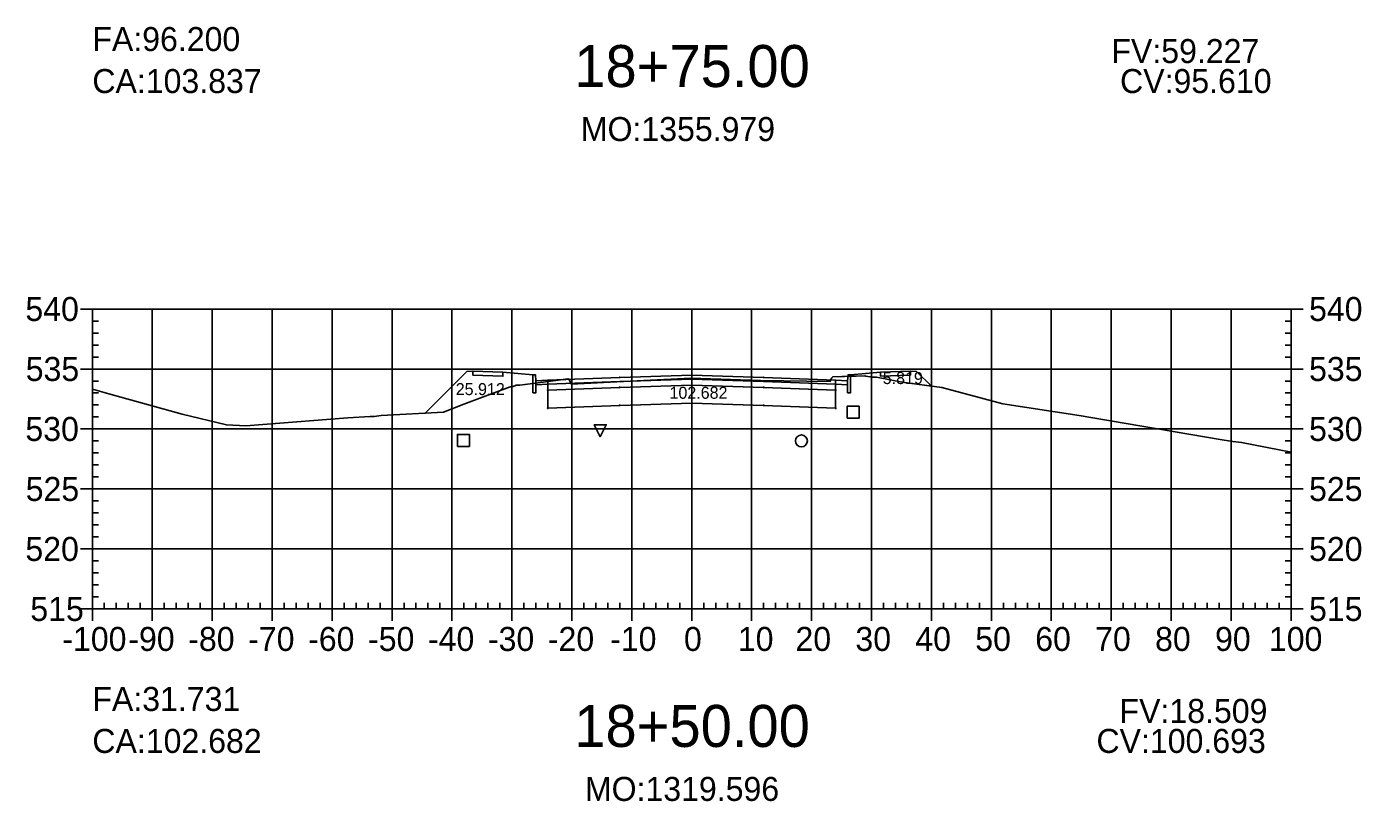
# Model space of a CAD drawing. Extents: x 704834 to 709892, y 372981 to 377533.
# Drawn here: x 705200.9 to 705423.6, y 373420.8 to 373549.9 of the extents above; entities that cross this region are included whole.
import ezdxf

# ---------------------------------------------------------------- set-up
doc = ezdxf.new("R2010")
doc.units = 0
for name, color, linetype in [('1', 7, 'Continuous'), ('10', 7, 'Continuous'), ('13', 7, 'Continuous'), ('14', 7, 'Continuous'), ('4', 7, 'Continuous'), ('57', 7, 'Continuous'), ('59', 7, 'Continuous'), ('Default_Xsect', 7, 'Continuous'), ('Existing', 7, 'Continuous')]:
    doc.layers.add(name, color=color, linetype=linetype)

msp = doc.modelspace()

# ---------------------------------------------------------------- linework, layer by layer
for points in [[(705275.37, 373492.47), (705274.37, 373492.43)], [(705348.37, 373492.47), (705349.37, 373492.43)], [(705274.37, 373492.43), (705267.4, 373485.46)], [(705285.37, 373491.87), (705280.37, 373492.27)], [(705338.37, 373491.87), (705343.37, 373492.27)], [(705349.37, 373492.43), (705351.86, 373489.95)]]:
    msp.add_lwpolyline(points)
for points in [[(705280.37, 373492.27), (705275.37, 373492.47), (705275.37, 373491.8), (705280.37, 373491.6)], [(705343.37, 373491.6), (705348.37, 373491.8), (705348.37, 373492.47), (705343.37, 373492.27)], [(705285.87, 373490.87), (705285.79, 373491.87), (705285.37, 373491.87), (705285.37, 373488.87), (705285.87, 373488.87)], [(705287.87, 373490.95), (705285.87, 373490.87), (705285.87, 373490.2), (705287.87, 373490.28)], [(705311.87, 373491.12), (705323.87, 373490.76), (705335.87, 373490.28), (705335.87, 373490.95), (705323.87, 373491.43), (705311.87, 373491.79), (705299.87, 373491.43), (705287.87, 373490.95), (705287.87, 373490.28), (705299.87, 373490.76)], [(705311.87, 373490.12), (705323.87, 373489.76), (705335.87, 373489.28), (705335.87, 373490.28), (705323.87, 373490.76), (705311.87, 373491.12), (705299.87, 373490.76), (705287.87, 373490.28), (705287.87, 373489.28), (705299.87, 373489.76)], [(705311.82, 373491.07), (705311.92, 373491.07), (705311.92, 373491.17), (705311.82, 373491.17)], [(705335.87, 373490.28), (705337.87, 373490.2), (705337.87, 373490.87), (705335.87, 373490.95)], [(705337.87, 373488.87), (705338.37, 373488.87), (705338.37, 373491.87), (705337.96, 373491.87), (705337.87, 373490.87)], [(705287.82, 373489.23), (705287.92, 373489.23), (705287.92, 373489.33), (705287.82, 373489.33)], [(705311.87, 373487.12), (705323.87, 373486.76), (705335.87, 373486.28), (705335.87, 373489.28), (705323.87, 373489.76), (705311.87, 373490.12), (705299.87, 373489.76), (705287.87, 373489.28), (705287.87, 373486.28), (705299.87, 373486.76)], [(705299.82, 373489.71), (705299.92, 373489.71), (705299.92, 373489.81), (705299.82, 373489.81)], [(705311.82, 373490.07), (705311.92, 373490.07), (705311.92, 373490.17), (705311.82, 373490.17)], [(705323.82, 373489.71), (705323.92, 373489.71), (705323.92, 373489.81), (705323.82, 373489.81)], [(705335.82, 373489.23), (705335.92, 373489.23), (705335.92, 373489.33), (705335.82, 373489.33)], [(705287.82, 373486.23), (705287.92, 373486.23), (705287.92, 373486.33), (705287.82, 373486.33)], [(705299.82, 373486.71), (705299.92, 373486.71), (705299.92, 373486.81), (705299.82, 373486.81)], [(705311.82, 373487.07), (705311.92, 373487.07), (705311.92, 373487.17), (705311.82, 373487.17)], [(705323.82, 373486.71), (705323.92, 373486.71), (705323.92, 373486.81), (705323.82, 373486.81)], [(705335.82, 373486.23), (705335.92, 373486.23), (705335.92, 373486.33), (705335.82, 373486.33)]]:
    msp.add_lwpolyline(points, close=True)
at = {"layer": '1'}
for points in [[(705267.4, 373485.46), (705270.44, 373485.63), (705273.86, 373486.95), (705281.57, 373489.86), (705281.93, 373489.86), (705282.06, 373489.91), (705282.46, 373490.07), (705282.61, 373490.1), (705283.2, 373490.15), (705285.37, 373490.43), (705285.37, 373491.87), (705280.37, 373492.27), (705280.37, 373491.6), (705275.37, 373491.8), (705275.37, 373492.47), (705274.37, 373492.43)], [(705338.37, 373491.6), (705339.29, 373491.62), (705340.74, 373491.66), (705340.9, 373491.6), (705341.97, 373491.46), (705342.69, 373491.48), (705346.98, 373490.6), (705351.86, 373489.95), (705349.37, 373492.43), (705348.37, 373492.47), (705348.37, 373491.8), (705343.37, 373491.6), (705343.37, 373492.27), (705338.37, 373491.87)], [(705285.37, 373490.43), (705289.21, 373490.93), (705291.2, 373491.18), (705291.38, 373491.12), (705291.82, 373490.28), (705297.18, 373490.56), (705311.74, 373491.27), (705323.33, 373490.93), (705334.96, 373490.74), (705335.19, 373491.29), (705335.4, 373491.52), (705338.37, 373491.6), (705338.37, 373488.87), (705337.87, 373488.87), (705337.87, 373490.2), (705335.87, 373490.28), (705335.87, 373489.28), (705335.87, 373486.28), (705323.87, 373486.76), (705311.87, 373487.12), (705299.87, 373486.76), (705287.87, 373486.28), (705287.87, 373489.28), (705287.87, 373490.28), (705285.87, 373490.2), (705285.87, 373488.87), (705285.37, 373488.87)], [(705296.62, 373481.53), (705295.62, 373483.53), (705297.62, 373483.53)]]:
    msp.add_lwpolyline(points, close=True, dxfattribs=at)
at = {"layer": '10'}
msp.add_lwpolyline([(705272.78, 373479.92), (705274.78, 373479.92), (705274.78, 373481.92), (705272.78, 373481.92)], close=True, dxfattribs=at)
at = {"layer": '13'}
msp.add_circle((705330.17, 373480.82), 1, dxfattribs=at)
at = {"layer": '14'}
for points in [[(705287.87, 373490.95), (705287.87, 373491), (705287.87, 373490.95), (705287.82, 373490.95), (705287.87, 373490.95), (705287.87, 373490.9), (705287.87, 373490.95), (705287.92, 373490.95)], [(705299.87, 373491.43), (705299.87, 373491.48), (705299.87, 373491.43), (705299.82, 373491.43), (705299.87, 373491.43), (705299.87, 373491.38), (705299.87, 373491.43), (705299.92, 373491.43)], [(705311.87, 373491.79), (705311.87, 373491.84), (705311.87, 373491.79), (705311.82, 373491.79), (705311.87, 373491.79), (705311.87, 373491.74), (705311.87, 373491.79), (705311.92, 373491.79)], [(705323.87, 373491.43), (705323.87, 373491.48), (705323.87, 373491.43), (705323.82, 373491.43), (705323.87, 373491.43), (705323.87, 373491.38), (705323.87, 373491.43), (705323.92, 373491.43)], [(705335.87, 373490.95), (705335.87, 373491), (705335.87, 373490.95), (705335.82, 373490.95), (705335.87, 373490.95), (705335.87, 373490.9), (705335.87, 373490.95), (705335.92, 373490.95)], [(705351.86, 373489.95), (705351.86, 373490), (705351.86, 373489.95), (705351.81, 373489.95), (705351.86, 373489.95), (705351.86, 373489.9), (705351.86, 373489.95), (705351.91, 373489.95)], [(705267.4, 373485.46), (705267.4, 373485.51), (705267.4, 373485.46), (705267.35, 373485.46), (705267.4, 373485.46), (705267.4, 373485.41), (705267.4, 373485.46), (705267.45, 373485.46)]]:
    msp.add_lwpolyline(points, dxfattribs=at)
at = {"layer": '4'}
msp.add_lwpolyline([(705337.8, 373484.61), (705339.8, 373484.61), (705339.8, 373486.61), (705337.8, 373486.61)], close=True, dxfattribs=at)
at = {"layer": '57'}
for p, q in [((705209.87, 373502.82), (705211.87, 373502.82)), ((705211.87, 373502.82), (705411.87, 373502.82)), ((705211.87, 373452.82), (705211.87, 373502.82)), ((705211.87, 373452.82), (705211.87, 373502.82)), ((705221.87, 373452.82), (705221.87, 373502.82)), ((705231.87, 373452.82), (705231.87, 373502.82)), ((705241.87, 373452.82), (705241.87, 373502.82)), ((705251.87, 373452.82), (705251.87, 373502.82)), ((705261.87, 373452.82), (705261.87, 373502.82)), ((705271.87, 373452.82), (705271.87, 373502.82)), ((705281.87, 373452.82), (705281.87, 373502.82)), ((705291.87, 373452.82), (705291.87, 373502.82)), ((705301.87, 373452.82), (705301.87, 373502.82)), ((705311.87, 373452.82), (705311.87, 373502.82)), ((705321.87, 373452.82), (705321.87, 373502.82)), ((705331.87, 373452.82), (705331.87, 373502.82)), ((705341.87, 373452.82), (705341.87, 373502.82)), ((705351.87, 373452.82), (705351.87, 373502.82)), ((705361.87, 373452.82), (705361.87, 373502.82)), ((705371.87, 373452.82), (705371.87, 373502.82)), ((705381.87, 373452.82), (705381.87, 373502.82)), ((705391.87, 373452.82), (705391.87, 373502.82)), ((705401.87, 373452.82), (705401.87, 373502.82)), ((705411.87, 373452.82), (705411.87, 373502.82)), ((705411.87, 373452.82), (705411.87, 373502.82)), ((705413.87, 373502.82), (705411.87, 373502.82)), ((705211.87, 373500.82), (705212.87, 373500.82)), ((705411.87, 373500.82), (705410.87, 373500.82)), ((705211.87, 373498.82), (705212.87, 373498.82)), ((705411.87, 373498.82), (705410.87, 373498.82)), ((705211.87, 373496.82), (705212.87, 373496.82)), ((705211.87, 373494.82), (705212.87, 373494.82)), ((705411.87, 373496.82), (705410.87, 373496.82)), ((705411.87, 373494.82), (705410.87, 373494.82)), ((705209.87, 373492.82), (705211.87, 373492.82)), ((705211.87, 373492.82), (705411.87, 373492.82)), ((705413.87, 373492.82), (705411.87, 373492.82)), ((705211.87, 373490.82), (705212.87, 373490.82)), ((705411.87, 373490.82), (705410.87, 373490.82)), ((705211.87, 373488.82), (705212.87, 373488.82)), ((705411.87, 373488.82), (705410.87, 373488.82)), ((705211.87, 373486.82), (705212.87, 373486.82)), ((705411.87, 373486.82), (705410.87, 373486.82)), ((705211.87, 373484.82), (705212.87, 373484.82)), ((705411.87, 373484.82), (705410.87, 373484.82)), ((705209.87, 373482.82), (705211.87, 373482.82)), ((705211.87, 373482.82), (705411.87, 373482.82)), ((705413.87, 373482.82), (705411.87, 373482.82)), ((705211.87, 373480.82), (705212.87, 373480.82)), ((705411.87, 373480.82), (705410.87, 373480.82)), ((705211.87, 373478.82), (705212.87, 373478.82)), ((705411.87, 373478.82), (705410.87, 373478.82)), ((705211.87, 373476.82), (705212.87, 373476.82)), ((705211.87, 373474.82), (705212.87, 373474.82)), ((705411.87, 373476.82), (705410.87, 373476.82)), ((705411.87, 373474.82), (705410.87, 373474.82)), ((705209.87, 373472.82), (705211.87, 373472.82)), ((705211.87, 373472.82), (705411.87, 373472.82)), ((705413.87, 373472.82), (705411.87, 373472.82)), ((705211.87, 373470.82), (705212.87, 373470.82)), ((705411.87, 373470.82), (705410.87, 373470.82)), ((705211.87, 373468.82), (705212.87, 373468.82)), ((705411.87, 373468.82), (705410.87, 373468.82)), ((705211.87, 373466.82), (705212.87, 373466.82)), ((705411.87, 373466.82), (705410.87, 373466.82)), ((705211.87, 373464.82), (705212.87, 373464.82)), ((705411.87, 373464.82), (705410.87, 373464.82)), ((705209.87, 373462.82), (705211.87, 373462.82)), ((705211.87, 373462.82), (705411.87, 373462.82)), ((705413.87, 373462.82), (705411.87, 373462.82)), ((705211.87, 373460.82), (705212.87, 373460.82)), ((705411.87, 373460.82), (705410.87, 373460.82)), ((705211.87, 373458.82), (705212.87, 373458.82)), ((705211.87, 373456.82), (705212.87, 373456.82)), ((705411.87, 373458.82), (705410.87, 373458.82)), ((705411.87, 373456.82), (705410.87, 373456.82)), ((705211.87, 373454.82), (705212.87, 373454.82)), ((705411.87, 373454.82), (705410.87, 373454.82)), ((705209.87, 373452.82), (705211.87, 373452.82)), ((705211.87, 373452.82), (705411.87, 373452.82)), ((705211.87, 373452.82), (705411.87, 373452.82)), ((705211.87, 373450.82), (705211.87, 373452.82)), ((705213.87, 373452.82), (705213.87, 373453.82)), ((705215.87, 373452.82), (705215.87, 373453.82)), ((705217.87, 373452.82), (705217.87, 373453.82)), ((705219.87, 373452.82), (705219.87, 373453.82)), ((705221.87, 373450.82), (705221.87, 373452.82)), ((705223.87, 373452.82), (705223.87, 373453.82)), ((705225.87, 373452.82), (705225.87, 373453.82)), ((705227.87, 373452.82), (705227.87, 373453.82)), ((705229.87, 373452.82), (705229.87, 373453.82)), ((705231.87, 373450.82), (705231.87, 373452.82)), ((705233.87, 373452.82), (705233.87, 373453.82)), ((705235.87, 373452.82), (705235.87, 373453.82)), ((705237.87, 373452.82), (705237.87, 373453.82)), ((705239.87, 373452.82), (705239.87, 373453.82)), ((705241.87, 373450.82), (705241.87, 373452.82)), ((705243.87, 373452.82), (705243.87, 373453.82)), ((705245.87, 373452.82), (705245.87, 373453.82)), ((705247.87, 373452.82), (705247.87, 373453.82)), ((705249.87, 373452.82), (705249.87, 373453.82)), ((705251.87, 373450.82), (705251.87, 373452.82)), ((705253.87, 373452.82), (705253.87, 373453.82)), ((705255.87, 373452.82), (705255.87, 373453.82)), ((705257.87, 373452.82), (705257.87, 373453.82)), ((705259.87, 373452.82), (705259.87, 373453.82)), ((705261.87, 373450.82), (705261.87, 373452.82)), ((705263.87, 373452.82), (705263.87, 373453.82)), ((705265.87, 373452.82), (705265.87, 373453.82)), ((705267.87, 373452.82), (705267.87, 373453.82)), ((705269.87, 373452.82), (705269.87, 373453.82)), ((705271.87, 373450.82), (705271.87, 373452.82)), ((705273.87, 373452.82), (705273.87, 373453.82)), ((705275.87, 373452.82), (705275.87, 373453.82)), ((705277.87, 373452.82), (705277.87, 373453.82)), ((705279.87, 373452.82), (705279.87, 373453.82)), ((705281.87, 373450.82), (705281.87, 373452.82)), ((705283.87, 373452.82), (705283.87, 373453.82)), ((705285.87, 373452.82), (705285.87, 373453.82)), ((705287.87, 373452.82), (705287.87, 373453.82)), ((705289.87, 373452.82), (705289.87, 373453.82)), ((705291.87, 373450.82), (705291.87, 373452.82)), ((705293.87, 373452.82), (705293.87, 373453.82)), ((705295.87, 373452.82), (705295.87, 373453.82)), ((705297.87, 373452.82), (705297.87, 373453.82)), ((705299.87, 373452.82), (705299.87, 373453.82)), ((705301.87, 373450.82), (705301.87, 373452.82)), ((705303.87, 373452.82), (705303.87, 373453.82)), ((705305.87, 373452.82), (705305.87, 373453.82)), ((705307.87, 373452.82), (705307.87, 373453.82)), ((705309.87, 373452.82), (705309.87, 373453.82)), ((705311.87, 373450.82), (705311.87, 373452.82)), ((705313.87, 373452.82), (705313.87, 373453.82)), ((705315.87, 373452.82), (705315.87, 373453.82)), ((705317.87, 373452.82), (705317.87, 373453.82)), ((705319.87, 373452.82), (705319.87, 373453.82)), ((705321.87, 373450.82), (705321.87, 373452.82)), ((705323.87, 373452.82), (705323.87, 373453.82)), ((705325.87, 373452.82), (705325.87, 373453.82)), ((705327.87, 373452.82), (705327.87, 373453.82)), ((705329.87, 373452.82), (705329.87, 373453.82)), ((705331.87, 373450.82), (705331.87, 373452.82)), ((705333.87, 373452.82), (705333.87, 373453.82)), ((705335.87, 373452.82), (705335.87, 373453.82)), ((705337.87, 373452.82), (705337.87, 373453.82)), ((705339.87, 373452.82), (705339.87, 373453.82)), ((705341.87, 373450.82), (705341.87, 373452.82)), ((705343.87, 373452.82), (705343.87, 373453.82)), ((705345.87, 373452.82), (705345.87, 373453.82)), ((705347.87, 373452.82), (705347.87, 373453.82)), ((705349.87, 373452.82), (705349.87, 373453.82)), ((705351.87, 373450.82), (705351.87, 373452.82)), ((705353.87, 373452.82), (705353.87, 373453.82)), ((705355.87, 373452.82), (705355.87, 373453.82)), ((705357.87, 373452.82), (705357.87, 373453.82)), ((705359.87, 373452.82), (705359.87, 373453.82)), ((705361.87, 373450.82), (705361.87, 373452.82)), ((705363.87, 373452.82), (705363.87, 373453.82)), ((705365.87, 373452.82), (705365.87, 373453.82)), ((705367.87, 373452.82), (705367.87, 373453.82)), ((705369.87, 373452.82), (705369.87, 373453.82)), ((705371.87, 373450.82), (705371.87, 373452.82)), ((705373.87, 373452.82), (705373.87, 373453.82)), ((705375.87, 373452.82), (705375.87, 373453.82)), ((705377.87, 373452.82), (705377.87, 373453.82)), ((705379.87, 373452.82), (705379.87, 373453.82)), ((705381.87, 373450.82), (705381.87, 373452.82)), ((705383.87, 373452.82), (705383.87, 373453.82)), ((705385.87, 373452.82), (705385.87, 373453.82)), ((705387.87, 373452.82), (705387.87, 373453.82)), ((705389.87, 373452.82), (705389.87, 373453.82)), ((705391.87, 373450.82), (705391.87, 373452.82)), ((705393.87, 373452.82), (705393.87, 373453.82)), ((705395.87, 373452.82), (705395.87, 373453.82)), ((705397.87, 373452.82), (705397.87, 373453.82)), ((705399.87, 373452.82), (705399.87, 373453.82)), ((705401.87, 373450.82), (705401.87, 373452.82)), ((705403.87, 373452.82), (705403.87, 373453.82)), ((705405.87, 373452.82), (705405.87, 373453.82)), ((705407.87, 373452.82), (705407.87, 373453.82)), ((705409.87, 373452.82), (705409.87, 373453.82)), ((705411.87, 373450.82), (705411.87, 373452.82)), ((705413.87, 373452.82), (705411.87, 373452.82))]:
    msp.add_line(p, q, dxfattribs=at)
at = {"layer": 'Default_Xsect'}
msp.add_lwpolyline([(705267.4, 373485.46), (705274.37, 373492.43), (705275.37, 373492.47), (705280.37, 373492.27), (705285.37, 373491.87), (705285.79, 373491.87), (705285.87, 373490.87), (705287.87, 373490.95), (705299.87, 373491.43), (705311.87, 373491.79), (705323.87, 373491.43), (705335.87, 373490.95), (705337.87, 373490.87), (705337.96, 373491.87), (705338.37, 373491.87), (705343.37, 373492.27), (705348.37, 373492.47), (705349.37, 373492.43), (705351.86, 373489.95)], dxfattribs=at)
at = {"layer": 'Existing'}
msp.add_lwpolyline([(705211.87, 373489.45), (705214.64, 373488.7), (705226.87, 373485.3), (705234.24, 373483.5), (705237.46, 373483.37), (705254.48, 373484.7), (705258.23, 373484.9), (705258.87, 373484.92), (705260.05, 373485.05), (705270.44, 373485.63), (705273.86, 373486.95), (705281.57, 373489.86), (705281.93, 373489.86), (705282.06, 373489.91), (705282.46, 373490.07), (705282.61, 373490.1), (705283.2, 373490.15), (705289.21, 373490.93), (705291.2, 373491.18), (705291.38, 373491.12), (705291.82, 373490.28), (705297.18, 373490.56), (705311.74, 373491.27), (705323.33, 373490.93), (705334.96, 373490.74), (705335.19, 373491.29), (705335.4, 373491.52), (705339.29, 373491.62), (705340.74, 373491.66), (705340.9, 373491.6), (705341.97, 373491.46), (705342.69, 373491.48), (705346.98, 373490.6), (705353.6, 373489.71), (705363.77, 373487), (705376.49, 373485.09), (705381.42, 373484.23), (705400.38, 373481.02), (705402.18, 373480.74), (705403.62, 373480.59), (705411.87, 373478.97)], dxfattribs=at)

# ---------------------------------------------------------------- texts
for s, p in [('CA:103.837', (705211.87, 373538.82)), ('CV:95.610', (705383.34, 373538.82)), ('CA:102.682', (705211.87, 373428.82)), ('CV:100.693', (705379.4, 373428.82))]:
    msp.add_text(s, height=4).set_placement(p)
at = {"layer": '1'}
for s, p in [('18+75.00', (705292.28, 373539.82)), ('18+50.00', (705292.28, 373429.82))]:
    msp.add_text(s, height=7, dxfattribs=at).set_placement(p)
at = {"layer": '14'}
for p in [(705275.34, 373492.42), (705348.34, 373492.42), (705275.34, 373491.75), (705280.34, 373491.55), (705343.34, 373491.55), (705348.34, 373491.75)]:
    msp.add_text('+', height=0.1, dxfattribs=at).set_placement(p)
at = {"layer": '57'}
for s, p in [('540', (705200.7, 373500.82)), ('540', (705414.87, 373500.82)), ('535', (705200.75, 373490.82)), ('535', (705414.87, 373490.82)), ('530', (705200.7, 373480.82)), ('530', (705414.87, 373480.82)), ('525', (705200.75, 373470.82)), ('525', (705414.87, 373470.82)), ('520', (705200.7, 373460.82)), ('520', (705414.87, 373460.82)), ('515', (705201.52, 373450.82)), ('515', (705414.87, 373450.82)), ('-100', (705206.86, 373445.82)), ('-90', (705217.87, 373445.82)), ('-80', (705227.87, 373445.82)), ('-70', (705237.87, 373445.82)), ('-60', (705247.87, 373445.82)), ('-50', (705257.87, 373445.82)), ('-40', (705267.87, 373445.82)), ('-30', (705277.87, 373445.82)), ('-20', (705287.87, 373445.82)), ('-10', (705298.26, 373445.82)), ('0', (705310.58, 373445.82)), ('10', (705319.57, 373445.82)), ('20', (705329.18, 373445.82)), ('30', (705339.18, 373445.82)), ('40', (705349.18, 373445.82)), ('50', (705359.18, 373445.82)), ('60', (705369.18, 373445.82)), ('70', (705379.18, 373445.82)), ('80', (705389.18, 373445.82)), ('90', (705399.18, 373445.82)), ('100', (705408.17, 373445.82))]:
    msp.add_text(s, height=4, dxfattribs=at).set_placement(p)
at = {"layer": '59'}
for s, height, p in [('FA:96.200', 4, (705211.87, 373545.82)), ('FV:59.227', 4, (705381.89, 373543.82)), ('MO:1355.979', 4, (705293.37, 373530.82)), ('25.912', 2, (705272.5, 373488.47)), ('5.819', 2, (705343.74, 373490.31)), ('102.682', 2, (705308.17, 373487.86)), ('FA:31.731', 4, (705211.87, 373435.82)), ('FV:18.509', 4, (705383.25, 373433.82)), ('MO:1319.596', 4, (705294.05, 373420.82))]:
    msp.add_text(s, height=height, dxfattribs=at).set_placement(p)

doc.saveas('drawing.dxf')
